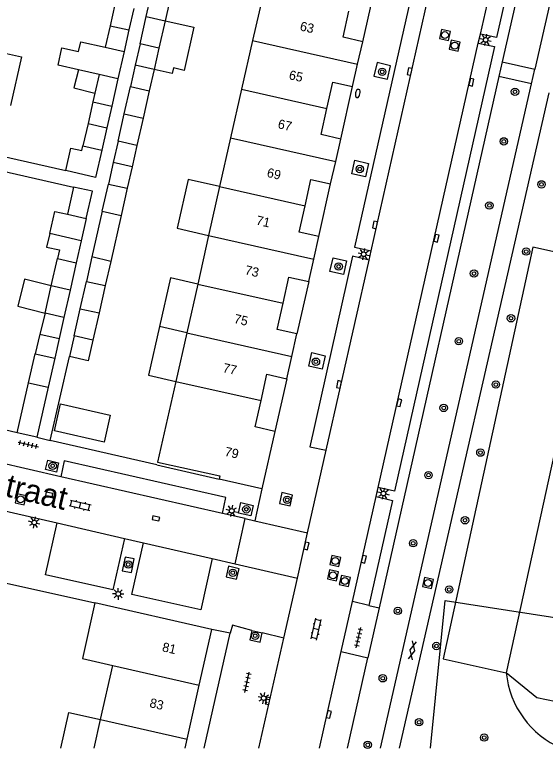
# Model space of a CAD drawing. Extents: x 128000 to 131008, y 398996 to 402500.
# Drawn here: x 128922.4 to 128979.8, y 398999.9 to 399079.3 of the extents above; entities that cross this region are included whole.
import ezdxf

# ---------------------------------------------------------------- set-up
doc = ezdxf.new("R2010")
doc.units = 0
for name, color, linetype in [('gg-afsc-erfafscheiding', 7, 'Continuous'), ('gg-afsc-muur', 7, 'Continuous'), ('gg-anno-huisnummerreeks BGT', 7, 'Continuous'), ('gg-anno-openbare ruimte label', 7, 'Continuous'), ('gg-bbg-bijgebouw', 7, 'Continuous'), ('gg-bbg-gedigitaliseerde bijgebouw', 7, 'Continuous'), ('gg-bbg-hoofdgebouw', 7, 'Continuous'), ('gg-bbg-luifel en loopbrug', 7, 'Continuous'), ('gg-bbg-tussenscheiding', 7, 'Continuous'), ('gg-knt-BGT kruinlijn', 7, 'Continuous'), ('gg-knt-verharding', 7, 'Continuous'), ('gg-knt-verharding nz', 7, 'Continuous'), ('gg-kwrk-duiker nz buis', 7, 'Continuous'), ('gt-grn-groengrens', 7, 'Continuous'), ('gt-grn-weggrens', 7, 'Continuous'), ('gt-symb-boom', 7, 'Continuous'), ('gt-symb-brandkraan', 7, 'Continuous'), ('gt-symb-gesloten verharding', 7, 'Continuous'), ('gt-symb-klinker verharding', 7, 'Continuous'), ('gt-symb-kolk', 7, 'Continuous'), ('gt-symb-lichtmast', 7, 'Continuous'), ('gt-symb-rioolschacht', 7, 'Continuous'), ('gt-symb-tegel verharding', 7, 'Continuous')]:
    doc.layers.add(name, color=color, linetype=linetype)

# ---------------------------------------------------------------- blocks, each defined once
blk = doc.blocks.new('gt0-BR')
at = {"layer": 'gt-symb-brandkraan'}
for centre, radius, start, end in [((-0.244, 0), 0.206, 107.56694, 252.43307), ((0.599, -2.664), 3, 106.89205, 107.56694), ((0, -0.691), 0.938, 73.10799, 106.89205), ((-0.599, -2.664), 3, 72.43309, 73.10799), ((0.244, 0), 0.206, 287.56695, 72.43309), ((0.599, 2.664), 3, 252.43307, 253.10797), ((0, 0.691), 0.938, 253.10797, 286.89206), ((-0.599, 2.664), 3, 286.89206, 287.56695)]:
    blk.add_arc(centre, radius, start, end, dxfattribs=at)
blk = doc.blocks.new('gt0-BOOM')
at = {"layer": 'gt-symb-boom'}
for radius in [0.4, 0.2]:
    blk.add_circle((0, 0), radius, dxfattribs=at)
blk = doc.blocks.new('gt0-KOLK')
at = {"layer": 'gt-symb-kolk'}
blk.add_lwpolyline([(0, 0), (0.375, 0), (0.375, 0.4), (-0.375, 0.4), (-0.375, 0), (0, 0)], dxfattribs=at)
blk = doc.blocks.new('gt0-RS')
at = {"layer": 'gt-symb-rioolschacht'}
blk.add_lwpolyline([(-0.5, -0.5), (0.5, -0.5), (0.5, 0.5), (-0.5, 0.5)], close=True, dxfattribs=at)
blk.add_circle((0, 0), 0.375, dxfattribs=at)
blk = doc.blocks.new('gt0-LMAST')
at = {"layer": 'gt-symb-lichtmast'}
for p, q in [((-0.182, 0.173), (-0.447, 0.438)), ((-0.005, 0.246), (-0.005, 0.621)), ((0.172, 0.173), (0.437, 0.438)), ((-0.255, -0.004), (-0.63, -0.004)), ((-0.182, -0.181), (-0.447, -0.446)), ((-0.005, -0.254), (-0.005, -0.629)), ((0.437, -0.446), (0.172, -0.181)), ((0.245, -0.004), (0.62, -0.004))]:
    blk.add_line(p, q, dxfattribs=at)
blk.add_circle((-0.005, -0.004), 0.25, dxfattribs=at)
blk = doc.blocks.new('gt0-TEG1')
at = {"layer": 'gt-symb-tegel verharding'}
for p, q in [((-1.125, 0), (1.125, 0)), ((-0.9, -0.25), (-0.9, 0.25)), ((-0.45, -0.25), (-0.45, 0.25)), ((0, -0.25), (0, 0.25)), ((0.45, -0.25), (0.45, 0.25)), ((0.9, -0.25), (0.9, 0.25))]:
    blk.add_line(p, q, dxfattribs=at)
blk = doc.blocks.new('gt0-GESVH1')
at = {"layer": 'gt-symb-gesloten verharding'}
for p, q in [((-0.992, -0.261), (0.008, 0.239)), ((0.008, -0.261), (-0.992, 0.239)), ((0.008, 0.239), (1.008, -0.261)), ((1.008, 0.239), (0.008, -0.261))]:
    blk.add_line(p, q, dxfattribs=at)
blk = doc.blocks.new('gt0-KL1')
at = {"layer": 'gt-symb-klinker verharding'}
for p, q in [((-1.15, 0.3), (1.15, 0.3)), ((-1, -0.3), (-1, 0.3)), ((-0.5, 0.3), (-0.5, 0.45)), ((0, -0.3), (0, 0.3)), ((0.5, 0.3), (0.5, 0.45)), ((1, -0.3), (1, 0.3)), ((-1.15, -0.3), (1.15, -0.3)), ((-0.5, -0.45), (-0.5, -0.3)), ((0.5, -0.45), (0.5, -0.3))]:
    blk.add_line(p, q, dxfattribs=at)

msp = doc.modelspace()

# ---------------------------------------------------------------- linework, layer by layer
at = {"layer": 'gg-afsc-erfafscheiding'}
for p, q in [((128920.749, 399064.084), (128927.96, 399062.454)), ((128917.48, 399063.241), (128928.81, 399060.68))]:
    msp.add_line(p, q, dxfattribs=at)
at = {"layer": 'gg-afsc-muur'}
for p, q in [((128926.285, 399033.281), (128928.359, 399042.347)), ((128922.698, 399034.102), (128914.412, 399035.997)), ((128937.813, 399030.639), (128926.285, 399033.281)), ((128919.08, 399018.391), (128931.12, 399015.702))]:
    msp.add_line(p, q, dxfattribs=at)
at = {"layer": 'gg-bbg-bijgebouw'}
for p, q in [((128923.934, 399039.505), (128924.653, 399042.651)), ((128924.653, 399042.651), (128926.769, 399042.167)), ((128926.769, 399042.167), (128926.051, 399039.03)), ((128922.698, 399034.102), (128923.934, 399039.505)), ((128926.051, 399039.03), (128924.813, 399033.618)), ((128924.813, 399033.618), (128922.698, 399034.102))]:
    msp.add_line(p, q, dxfattribs=at)
at = {"layer": 'gg-bbg-gedigitaliseerde bijgebouw'}
for p, q in [((128936.666, 399079.125), (128937.33, 399082.075)), ((128939.364, 399081.616), (128938.699, 399078.666)), ((128936.001, 399076.175), (128936.666, 399079.125)), ((128938.699, 399078.666), (128938.034, 399075.716)), ((128932.232, 399075.8), (128934.26, 399075.342)), ((128938.034, 399075.716), (128936.001, 399076.175)), ((128934.26, 399075.342), (128933.595, 399072.392)), ((128931.561, 399072.85), (128929.342, 399073.352)), ((128931.561, 399072.85), (128931.108, 399070.84)), ((128933.595, 399072.392), (128932.93, 399069.442)), ((128934.287, 399068.598), (128934.952, 399071.548)), ((128934.952, 399071.548), (128936.985, 399071.089)), ((128931.108, 399070.84), (128930.896, 399069.9)), ((128936.985, 399071.089), (128936.32, 399068.139)), ((128930.896, 399069.9), (128932.93, 399069.442)), ((128933.622, 399065.648), (128934.287, 399068.598)), ((128936.32, 399068.139), (128935.655, 399065.189)), ((128929.818, 399065.135), (128931.852, 399064.676)), ((128935.655, 399065.189), (128933.622, 399065.648)), ((128928.81, 399060.68), (128928.145, 399057.73)), ((128931.905, 399058.056), (128932.57, 399061.006)), ((128932.57, 399061.006), (128934.604, 399060.548)), ((128934.604, 399060.548), (128933.939, 399057.598)), ((128931.905, 399058.056), (128930.796, 399053.148)), ((128928.145, 399057.73), (128930.178, 399057.272)), ((128933.939, 399057.598), (128932.817, 399052.618)), ((128926.397, 399049.996), (128927.062, 399052.946)), ((128927.062, 399052.946), (128929.096, 399052.487)), ((128929.096, 399052.487), (128928.431, 399049.537)), ((128932.817, 399052.618), (128930.796, 399053.148)), ((128925.732, 399047.046), (128926.397, 399049.996)), ((128929.526, 399047.528), (128930.191, 399050.478)), ((128930.191, 399050.478), (128932.225, 399050.02)), ((128932.225, 399050.02), (128931.56, 399047.07)), ((128928.431, 399049.537), (128927.766, 399046.587)), ((128927.766, 399046.587), (128925.732, 399047.046)), ((128928.861, 399044.578), (128929.526, 399047.528)), ((128931.56, 399047.07), (128930.895, 399044.12)), ((128930.895, 399044.12), (128928.861, 399044.578))]:
    msp.add_line(p, q, dxfattribs=at)
for points in [[(128929.342, 399073.352), (128927.122, 399073.853), (128927.549, 399075.744), (128929.343, 399075.339), (128929.582, 399076.398), (128932.232, 399075.8)], [(128927.96, 399062.454), (128928.51, 399064.892), (128929.702, 399064.622), (128929.818, 399065.135)], [(128931.852, 399064.676), (128931.187, 399061.726), (128927.96, 399062.454)], [(128930.178, 399057.272), (128930.843, 399060.222), (128928.81, 399060.68)]]:
    msp.add_lwpolyline(points, dxfattribs=at)
at = {"layer": 'gg-bbg-hoofdgebouw'}
for p, q in [((128949.356, 399081.796), (128948.167, 399076.526)), ((128948.167, 399076.526), (128946.979, 399071.258)), ((128959.524, 399073.965), (128960.07, 399076.401)), ((128958.98, 399071.541), (128959.524, 399073.965)), ((128946.979, 399071.258), (128945.792, 399065.998)), ((128945.792, 399065.998), (128944.603, 399060.729)), ((128957.149, 399063.438), (128957.7, 399065.871)), ((128956.6, 399061.011), (128957.149, 399063.438)), ((128944.603, 399060.729), (128943.413, 399055.456)), ((128943.413, 399055.456), (128942.226, 399050.191)), ((128954.775, 399052.897), (128955.32, 399055.321)), ((128954.23, 399050.471), (128954.775, 399052.897)), ((128942.226, 399050.191), (128941.038, 399044.927)), ((128941.038, 399044.927), (128939.85, 399039.664)), ((128952.394, 399042.367), (128952.94, 399044.791)), ((128951.85, 399039.951), (128952.394, 399042.367)), ((128950.57, 399034.261), (128949.173, 399028.046)), ((128949.173, 399028.046), (128944.548, 399029.086)), ((128943.75, 399012.841), (128931.12, 399015.702)), ((128942.395, 399006.829), (128943.75, 399012.841)), ((128931.716, 399003.098), (128933.033, 399008.942)), ((128941.075, 399000.973), (128942.395, 399006.829)), ((128931.018, 399000), (128931.716, 399003.098)), ((128940.856, 399000), (128941.075, 399000.973))]:
    msp.add_line(p, q, dxfattribs=at)
for points in [[(128960.07, 399076.401), (128957.95, 399076.881), (128958.59, 399079.715)], [(128956.209, 399069.18), (128956.85, 399072.021), (128958.98, 399071.541)], [(128957.7, 399065.871), (128955.57, 399066.351), (128956.209, 399069.18)], [(128953.835, 399058.646), (128954.48, 399061.491), (128956.6, 399061.011)], [(128955.32, 399055.321), (128953.19, 399055.801), (128953.835, 399058.646)], [(128951.46, 399048.109), (128952.1, 399050.951), (128954.23, 399050.471)], [(128952.94, 399044.791), (128950.82, 399045.271), (128951.46, 399048.109)], [(128939.85, 399039.664), (128937.88, 399030.931), (128944.626, 399029.433), (128944.548, 399029.086)], [(128949.079, 399037.582), (128949.72, 399040.431), (128951.85, 399039.951)], [(128950.57, 399034.261), (128948.44, 399034.741), (128949.079, 399037.582)], [(128931.12, 399015.702), (128929.757, 399009.684), (128933.033, 399008.942)]]:
    msp.add_lwpolyline(points, dxfattribs=at)
at = {"layer": 'gg-bbg-luifel en loopbrug'}
for p, q in [((128933.277, 399080.435), (128932.755, 399078.117)), ((128935.31, 399079.977), (128934.788, 399077.673)), ((128938.699, 399078.666), (128941.82, 399077.959)), ((128932.755, 399078.117), (128932.232, 399075.8)), ((128932.755, 399078.117), (128934.788, 399077.673)), ((128934.788, 399077.673), (128934.26, 399075.342)), ((128936.001, 399076.175), (128935.477, 399073.862)), ((128938.034, 399075.716), (128937.51, 399073.403)), ((128935.477, 399073.862), (128934.952, 399071.548)), ((128937.51, 399073.403), (128935.477, 399073.862)), ((128937.51, 399073.403), (128936.985, 399071.089)), ((128930.896, 399069.9), (128930.365, 399067.551)), ((128932.93, 399069.442), (128932.397, 399067.086)), ((128930.365, 399067.551), (128929.818, 399065.135)), ((128930.365, 399067.551), (128932.397, 399067.086)), ((128932.397, 399067.086), (128931.852, 399064.676)), ((128933.622, 399065.648), (128933.097, 399063.332)), ((128935.655, 399065.189), (128935.13, 399062.869)), ((128933.097, 399063.332), (128932.57, 399061.006)), ((128935.13, 399062.869), (128933.097, 399063.332)), ((128935.13, 399062.869), (128934.604, 399060.548)), ((128930.178, 399057.272), (128929.637, 399054.88)), ((128929.637, 399054.88), (128926.223, 399055.652)), ((128929.637, 399054.88), (128929.096, 399052.487)), ((128930.796, 399053.148), (128930.191, 399050.478)), ((128932.817, 399052.618), (128932.225, 399050.02)), ((128925.732, 399047.046), (128925.169, 399044.753)), ((128927.766, 399046.587), (128927.247, 399044.287)), ((128941.038, 399044.927), (128938.11, 399045.589)), ((128925.169, 399044.753), (128924.653, 399042.651)), ((128925.169, 399044.753), (128927.247, 399044.287)), ((128928.861, 399044.578), (128928.359, 399042.347)), ((128927.247, 399044.287), (128926.769, 399042.167))]:
    msp.add_line(p, q, dxfattribs=at)
for points in [[(128941.82, 399077.959), (128940.763, 399073.297), (128939.615, 399073.558), (128939.482, 399072.974), (128937.51, 399073.403)], [(128920.233, 399075.411), (128923.159, 399074.75), (128921.969, 399069.484)], [(128929.342, 399073.352), (128928.85, 399071.413), (128931.108, 399070.84)], [(128944.603, 399060.729), (128941.189, 399061.5), (128939.998, 399056.228), (128943.413, 399055.456)], [(128926.223, 399055.652), (128926.764, 399058.042), (128928.145, 399057.73)], [(128926.223, 399055.652), (128925.892, 399054.189), (128927.273, 399053.877), (128927.062, 399052.946)], [(128942.226, 399050.191), (128939.3, 399050.852), (128938.11, 399045.589)], [(128926.397, 399049.996), (128923.484, 399050.711), (128922.768, 399047.798), (128925.732, 399047.046)], [(128938.11, 399045.589), (128936.921, 399040.326), (128939.85, 399039.664)], [(128930.895, 399044.12), (128930.389, 399041.887), (128928.359, 399042.347)], [(128927.401, 399037.243), (128932.764, 399036.021), (128932.098, 399033.096), (128926.735, 399034.318), (128927.401, 399037.243)], [(128927.43, 399000), (128928.302, 399003.868), (128931.716, 399003.098)]]:
    msp.add_lwpolyline(points, dxfattribs=at)
at = {"layer": 'gg-bbg-tussenscheiding'}
for p, q in [((128936.666, 399079.125), (128938.699, 399078.666)), ((128948.167, 399076.526), (128959.524, 399073.965)), ((128933.595, 399072.392), (128931.561, 399072.85)), ((128946.979, 399071.258), (128956.209, 399069.18)), ((128934.287, 399068.598), (128936.32, 399068.139)), ((128945.792, 399065.998), (128957.149, 399063.438)), ((128944.603, 399060.729), (128953.835, 399058.646)), ((128931.905, 399058.056), (128933.939, 399057.598)), ((128943.413, 399055.456), (128954.775, 399052.897)), ((128928.431, 399049.537), (128926.397, 399049.996)), ((128942.226, 399050.191), (128951.46, 399048.109)), ((128929.526, 399047.528), (128931.56, 399047.07)), ((128941.038, 399044.927), (128952.394, 399042.367)), ((128939.85, 399039.664), (128949.079, 399037.582)), ((128923.934, 399039.505), (128926.051, 399039.03)), ((128933.033, 399008.942), (128942.395, 399006.829)), ((128931.716, 399003.098), (128941.075, 399000.973))]:
    msp.add_line(p, q, dxfattribs=at)
at = {"layer": 'gg-knt-BGT kruinlijn'}
msp.add_line((128985.324, 399052.679), (128975.604, 399008.159), dxfattribs=at)
msp.add_arc((128985.443, 399009.086), 9.883, 185.38418, 246.8374, dxfattribs=at)
at = {"layer": 'gg-knt-verharding'}
for p, q in [((128987.14, 399127.173), (128975.17, 399074.231)), ((128990.41, 399124.961), (128978.7, 399073.441)), ((128960.07, 399076.401), (128961.35, 399082.071)), ((128972.576, 399076.232), (128972.798, 399077.216)), ((128975.17, 399074.231), (128978.7, 399073.441)), ((128978.33, 399071.831), (128978.7, 399073.441)), ((128974.81, 399072.641), (128961.855, 399015.189)), ((128978.33, 399071.831), (128974.81, 399072.641)), ((128957.7, 399065.871), (128958.98, 399071.541)), ((128962.004, 399000), (128978.33, 399071.831)), ((128964.067, 399000), (128980.24, 399070.881)), ((128955.32, 399055.321), (128956.6, 399061.011)), ((128960.754, 399052.788), (128960.979, 399053.784)), ((128954.23, 399050.471), (128952.94, 399044.791)), ((128951.85, 399039.951), (128950.57, 399034.261)), ((128954.107, 399023.291), (128956.117, 399032.211)), ((128927.411, 399029.358), (128919.428, 399031.173)), ((128937.813, 399030.639), (128944.548, 399029.086)), ((128910.079, 399028.222), (128927.016, 399024.356)), ((128961.526, 399027.224), (128961.744, 399028.189)), ((128947.379, 399024.82), (128944.916, 399025.379)), ((128946.277, 399019.951), (128947.379, 399024.82)), ((128953.003, 399018.394), (128954.107, 399023.291)), ((128934.314, 399022.69), (128936.378, 399022.219)), ((128943.789, 399020.527), (128946.277, 399019.951)), ((128951.541, 399011.907), (128953.003, 399018.394)), ((128957.745, 399010.457), (128958.961, 399015.851)), ((128960.732, 399015.442), (128958.961, 399015.851)), ((128961.855, 399015.189), (128960.634, 399009.777)), ((128945.74, 399012.421), (128943.75, 399012.841)), ((128948.079, 399012.73), (128949.213, 399012.464)), ((128942.914, 399000), (128945.74, 399012.421)), ((128948.857, 399000), (128951.541, 399011.907)), ((128955.387, 399000), (128957.745, 399010.457)), ((128958.43, 399000), (128960.634, 399009.777))]:
    msp.add_line(p, q, dxfattribs=at)
for points in [[(128971.825, 399101.902), (128970.046, 399102.274), (128959.197, 399054.174), (128960.979, 399053.784)], [(128978.04, 399100.46), (128979.807, 399100.088), (128974.546, 399076.849), (128972.798, 399077.216)], [(128972.576, 399076.232), (128974.335, 399075.863), (128963.524, 399027.779), (128961.744, 399028.189)], [(128961.286, 399072.674), (128962.746, 399072.33), (128963.091, 399073.799), (128961.631, 399074.143), (128961.286, 399072.674)], [(128958.905, 399062.113), (128959.239, 399063.575), (128960.701, 399063.241), (128960.367, 399061.779), (128958.905, 399062.113)], [(128960.754, 399052.788), (128958.983, 399053.208), (128954.348, 399032.591), (128956.117, 399032.211)], [(128956.532, 399051.546), (128956.869, 399053.023), (128958.331, 399052.69), (128957.995, 399051.213), (128956.532, 399051.546)], [(128954.23, 399041.316), (128954.564, 399042.772), (128956.026, 399042.437), (128955.692, 399040.98), (128954.23, 399041.316)], [(128925.782, 399030.146), (128926.011, 399031.153), (128927.171, 399030.872), (128926.941, 399029.864), (128925.782, 399030.146)], [(128944.916, 399025.379), (128945.288, 399027.118), (128927.797, 399031.07), (128927.411, 399029.358)], [(128951.086, 399026.473), (128952.24, 399026.196), (128952.492, 399027.369), (128951.338, 399027.646), (128951.086, 399026.473)], [(128961.526, 399027.224), (128963.294, 399026.784), (128960.732, 399015.442)], [(128946.624, 399025.421), (128946.898, 399026.553), (128948.238, 399026.258), (128947.963, 399025.126), (128946.624, 399025.421)], [(128934.314, 399022.69), (128933.044, 399017.107), (128925.753, 399018.747), (128927.016, 399024.356)], [(128943.789, 399020.527), (128942.55, 399014.956), (128935.107, 399016.634), (128936.378, 399022.219)], [(128934.06, 399019.192), (128935.06, 399018.997), (128935.374, 399020.466), (128934.374, 399020.661), (128934.06, 399019.192)], [(128945.301, 399018.519), (128946.441, 399018.258), (128946.716, 399019.408), (128945.576, 399019.669), (128945.301, 399018.519)], [(128948.079, 399012.73), (128947.853, 399011.728), (128948.979, 399011.465), (128949.213, 399012.464)]]:
    msp.add_lwpolyline(points, dxfattribs=at)
at = {"layer": 'gg-knt-verharding nz'}
for p, q in [((128960.979, 399053.784), (128971.825, 399101.902)), ((128972.798, 399077.216), (128978.04, 399100.46)), ((128961.744, 399028.189), (128972.576, 399076.232)), ((128956.117, 399032.211), (128960.754, 399052.788)), ((128944.916, 399025.379), (128927.411, 399029.358)), ((128958.961, 399015.851), (128961.526, 399027.224)), ((128927.016, 399024.356), (128934.314, 399022.69)), ((128936.378, 399022.219), (128943.789, 399020.527)), ((128951.541, 399011.907), (128949.213, 399012.464)), ((128957.745, 399010.457), (128960.634, 399009.777))]:
    msp.add_line(p, q, dxfattribs=at)
msp.add_lwpolyline([(128948.079, 399012.73), (128945.975, 399013.296), (128945.74, 399012.421)], dxfattribs=at)
at = {"layer": 'gg-kwrk-duiker nz buis'}
msp.add_lwpolyline([(128967.411, 399000), (128968.983, 399015.979), (128985.028, 399013.477)], dxfattribs=at)
at = {"layer": 'gt-grn-groengrens'}
for points in [[(128985.324, 399052.679), (128978.485, 399054.173), (128968.765, 399009.652), (128975.604, 399008.159)], [(128984.137, 399004.343), (128978.889, 399005.441), (128975.604, 399008.159)]]:
    msp.add_lwpolyline(points, dxfattribs=at)
at = {"layer": 'gt-grn-weggrens'}
for p, q in [((128975.17, 399074.231), (128974.81, 399072.641)), ((128924.813, 399033.618), (128926.285, 399033.281)), ((128949.173, 399028.046), (128948.398, 399024.588)), ((128947.379, 399024.82), (128948.398, 399024.588)), ((128948.398, 399024.588), (128954.107, 399023.291)), ((128946.277, 399019.951), (128953.003, 399018.394)), ((128960.732, 399015.442), (128961.855, 399015.189))]:
    msp.add_line(p, q, dxfattribs=at)

# ---------------------------------------------------------------- block references
at = {"layer": 'gt-symb-boom'}
for p in [(128962.179, 399073.139), (128976.54, 399070.984), (128975.333, 399065.619), (128959.755, 399062.632), (128979.405, 399060.968), (128973.77, 399058.692), (128977.751, 399053.703), (128957.475, 399052.089), (128972.11, 399051.327), (128976.108, 399046.489), (128970.459, 399044.011), (128955.015, 399041.789), (128974.478, 399039.321), (128968.831, 399036.793), (128972.801, 399031.961), (128926.541, 399030.539), (128967.193, 399029.526), (128951.905, 399026.853), (128947.489, 399025.83), (128971.137, 399024.644), (128965.531, 399022.16), (128934.721, 399019.861), (128946.025, 399018.962), (128969.431, 399017.154), (128963.88, 399014.844), (128948.451, 399012.149), (128968.04, 399011.045), (128962.237, 399007.557), (128966.164, 399002.806), (128973.21, 399001.145)]:
    msp.add_blockref('gt0-BOOM', p, dxfattribs=at)
at = {"layer": 'gt-symb-boom', "rotation": -13.702889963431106}
msp.add_blockref('gt0-BOOM', (128960.614, 399000.359), dxfattribs=at)
at = {"layer": 'gt-symb-brandkraan', "rotation": 77.22875743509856}
msp.add_blockref('gt0-BR', (128959.538, 399070.807), dxfattribs=at)
at = {"layer": 'gt-symb-gesloten verharding', "rotation": 77.29726808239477}
msp.add_blockref('gt0-GESVH1', (128965.429, 399010.571), dxfattribs=at)
at = {"layer": 'gt-symb-klinker verharding'}
for p, rotation in [((128929.522, 399026.262), -12.827123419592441), ((128955.045, 399012.863), 77.29726808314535)]:
    msp.add_blockref('gt0-KL1', p, dxfattribs=dict(at, rotation=rotation))
at = {"layer": 'gt-symb-kolk'}
for p, rotation in [((128965.34, 399073.13), 77.22875743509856), ((128972.023, 399071.972), 77.22875743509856), ((128961.601, 399056.538), 77.22875743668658), ((128968.245, 399055.095), 77.22875743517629), ((128957.704, 399039.295), 77.22875743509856), ((128964.205, 399037.315), 77.2287574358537), ((128926.116, 399027.226), -12.715336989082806), ((128937.662, 399024.653), -12.715336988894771), ((128954.189, 399021.821), 77.2287574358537), ((128960.391, 399020.381), 77.22875743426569), ((128949.995, 399005.069), 77.22875743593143), ((128956.603, 399003.609), 77.22875743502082)]:
    msp.add_blockref('gt0-KOLK', p, dxfattribs=dict(at, rotation=rotation))
at = {"layer": 'gt-symb-lichtmast'}
for p, rotation in [((128973.367, 399076.594), 77.22875743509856), ((128960.176, 399053.414), 77.22875743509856), ((128962.308, 399027.549), 77.22875743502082), ((128945.911, 399025.665), -12.715336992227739), ((128924.563, 399024.401), -12.715336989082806), ((128949.359, 399005.412), 77.22875743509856)]:
    msp.add_blockref('gt0-LMAST', p, dxfattribs=dict(at, rotation=rotation))
msp.add_blockref('gt0-LMAST', (128933.637, 399016.687), dxfattribs=at)
at = {"layer": 'gt-symb-rioolschacht'}
for p, rotation in [((128968.958, 399077.109), 77.29726808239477), ((128970.011, 399075.97), 77.29726808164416), ((128923.069, 399026.906), -102.77124256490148), ((128957.119, 399020.234), 77.29726808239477), ((128956.872, 399018.684), 77.29726808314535), ((128958.141, 399018.088), 77.29726808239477), ((128967.141, 399017.861), 77.29726808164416)]:
    msp.add_blockref('gt0-RS', p, dxfattribs=dict(at, rotation=rotation))
at = {"layer": 'gt-symb-tegel verharding'}
for p, rotation in [((128923.899, 399032.836), -12.827123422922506), ((128959.626, 399011.946), 77.29726808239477), ((128947.563, 399007.133), 77.29726808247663)]:
    msp.add_blockref('gt0-TEG1', p, dxfattribs=dict(at, rotation=rotation))

# ---------------------------------------------------------------- texts
at = {"layer": 'gg-anno-huisnummerreeks BGT'}
for s, rotation, p in [('63', 347.3, (128953.222, 399077.628)), ('65', 347.3, (128952.029, 399072.358)), ('67', 347.3, (128950.832, 399067.056)), ('69', 347.2, (128949.649, 399061.791)), ('71', 347.2, (128948.479, 399056.632)), ('73', 347.3, (128947.27, 399051.249)), ('75', 347.3, (128946.086, 399045.992)), ('77', 347.3, (128944.88, 399040.683)), ('79', 347.4, (128945.082, 399031.623)), ('81', 347.3, (128938.322, 399010.485)), ('83', 347.3, (128936.961, 399004.446))]:
    msp.add_text(s, height=1, rotation=rotation, dxfattribs=at).set_placement(p)
at = {"layer": 'gg-anno-openbare ruimte label'}
msp.add_text('Geldermalsenstraat', height=2.5, rotation=346.9, dxfattribs=at).set_placement((128899.383, 399032.358))

doc.saveas('drawing.dxf')
